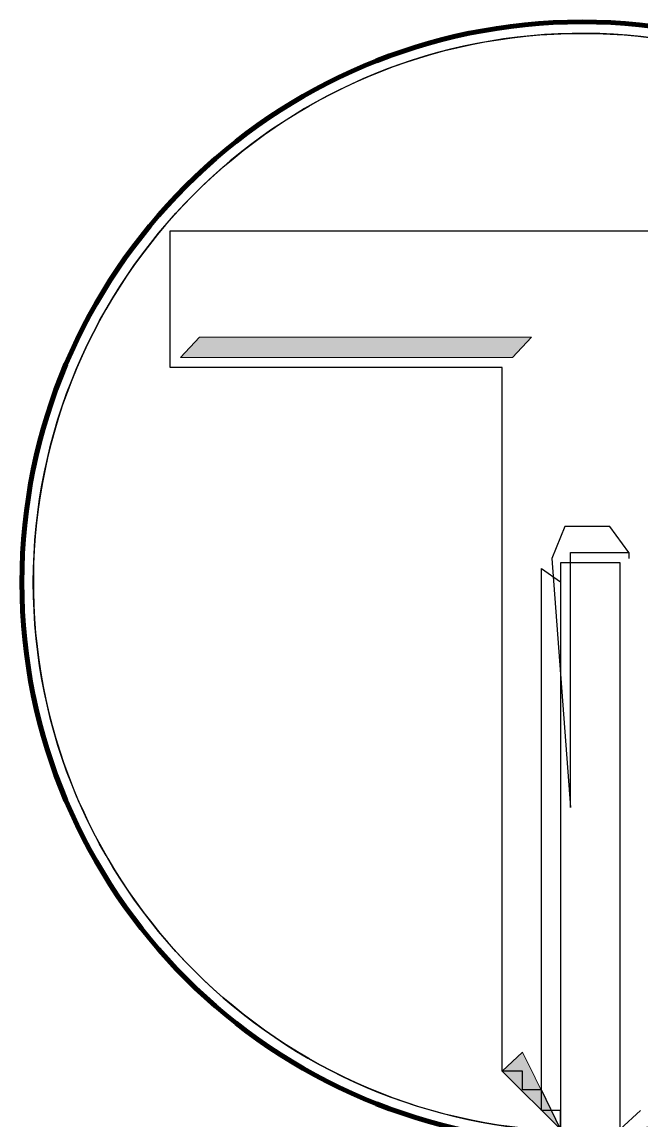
# Model space of a CAD drawing. Extents: x 553962 to 842807, y 8883888 to 9032388.
# Drawn here: x 808502 to 809564, y 8898820 to 8900704 of the extents above; entities that cross this region are included whole.
import ezdxf

# ---------------------------------------------------------------- set-up
doc = ezdxf.new("R2010")
doc.units = 0
doc.header["$LTSCALE"] = 150
doc.layers.add('4', color=7, linetype='Continuous', lineweight=25)

msp = doc.modelspace()

# ---------------------------------------------------------------- hatches: boundary and pattern name
at = {"layer": '4'}
for points in [[(808774.8, 8900127.8), (808807.3, 8900162.8), (809377.3, 8900162.8), (809344.8, 8900127.8)], [(809427.3, 8898802.8), (809362.3, 8898935.3), (809327.3, 8898902.8), (809427.3, 8898802.8)]]:
    msp.add_hatch(color=256, dxfattribs=at).paths.add_polyline_path(points)

# ---------------------------------------------------------------- linework, layer by layer
at = {"layer": '4', "lineweight": 13}
msp.add_line((809529.8, 8898802.8), (809529.8, 8898835.3), dxfattribs=at)
at = {"layer": '4'}
msp.add_line((809529.8, 8898802.8), (809529.8, 8898835.3), dxfattribs=at)
at = {"layer": '4', "lineweight": 13}
for points in [[(808757.3, 8900345.3), (810167.3, 8900345.3)], [(809427.3, 8898802.8), (809427.3, 8898835.3), (809394.8, 8898835.3), (809394.8, 8898870.3), (809362.3, 8898870.3), (809362.3, 8898902.8), (809327.3, 8898902.8), (809327.3, 8898902.8), (809327.3, 8898935.3), (809327.3, 8900110.3), (808757.3, 8900110.3), (808757.3, 8900345.3)], [(808757.3, 8900345.3), (810167.3, 8900345.3)], [(809427.3, 8898802.8), (809427.3, 8898835.3), (809394.8, 8898835.3), (809394.8, 8898870.3), (809362.3, 8898870.3), (809362.3, 8898902.8), (809327.3, 8898902.8), (809327.3, 8898902.8), (809327.3, 8898935.3), (809327.3, 8900110.3), (808757.3, 8900110.3), (808757.3, 8900345.3)], [(809529.8, 8898835.3), (809529.8, 8898835.3), (809529.8, 8898835.3), (809529.8, 8898835.3), (809529.8, 8898870.3), (809529.8, 8898870.3), (809529.8, 8898870.3), (809529.8, 8898902.8), (809529.8, 8898902.8), (809529.8, 8898902.8), (809529.8, 8898935.3), (809529.8, 8898935.3), (809529.8, 8898967.8), (809529.8, 8898967.8), (809529.8, 8899005.3), (809529.8, 8899005.3), (809529.8, 8899035.3), (809529.8, 8899035.3), (809529.8, 8899070.3), (809529.8, 8899102.8), (809529.8, 8899102.8), (809529.8, 8899137.8), (809529.8, 8899170.3), (809529.8, 8899170.3), (809529.8, 8899205.3), (809529.8, 8899205.3), (809529.8, 8899235.3), (809529.8, 8899272.8), (809529.8, 8899272.8), (809529.8, 8899305.3), (809529.8, 8899340.3), (809529.8, 8899340.3), (809529.8, 8899372.8), (809529.8, 8899405.3), (809529.8, 8899405.3), (809529.8, 8899437.8), (809529.8, 8899475.3), (809529.8, 8899475.3), (809529.8, 8899505.3), (809529.8, 8899505.3), (809529.8, 8899540.3), (809529.8, 8899540.3), (809529.8, 8899572.8), (809529.8, 8899607.8), (809529.8, 8899607.8), (809529.8, 8899640.3), (809529.8, 8899640.3), (809529.8, 8899640.3), (809529.8, 8899675.3), (809529.8, 8899675.3), (809529.8, 8899705.3), (809529.8, 8899705.3), (809529.8, 8899705.3), (809529.8, 8899742.8), (809529.8, 8899742.8), (809529.8, 8899742.8), (809529.8, 8899742.8), (809529.8, 8899775.3), (809529.8, 8899775.3), (809529.8, 8899775.3), (809529.8, 8899775.3), (809529.8, 8899775.3), (809529.8, 8899775.3), (809529.8, 8899775.3), (809529.8, 8899775.3), (809494.8, 8899775.3), (809494.8, 8899775.3), (809462.3, 8899775.3), (809462.3, 8899775.3), (809427.3, 8899775.3), (809427.3, 8899775.3), (809427.3, 8899775.3), (809427.3, 8899775.3), (809427.3, 8899775.3), (809427.3, 8899742.8), (809427.3, 8899742.8), (809427.3, 8899742.8), (809427.3, 8899742.8), (809427.3, 8899705.3), (809427.3, 8899705.3), (809427.3, 8899705.3), (809427.3, 8899675.3), (809427.3, 8899675.3), (809427.3, 8899640.3), (809427.3, 8899640.3), (809427.3, 8899640.3), (809427.3, 8899607.8), (809427.3, 8899607.8), (809427.3, 8899572.8), (809427.3, 8899540.3), (809427.3, 8899540.3), (809427.3, 8899505.3), (809427.3, 8899505.3), (809427.3, 8899475.3), (809427.3, 8899475.3), (809427.3, 8899437.8), (809427.3, 8899405.3), (809427.3, 8899405.3), (809427.3, 8899372.8), (809427.3, 8899340.3)], [(809529.8, 8899765.3), (809529.8, 8899775.3), (809529.8, 8899775.3), (809529.8, 8899775.3), (809529.8, 8899775.3), (809529.8, 8899775.3), (809529.8, 8899775.3), (809529.8, 8899775.3), (809529.8, 8899775.3), (809494.8, 8899775.3), (809494.8, 8899775.3), (809462.3, 8899775.3), (809462.3, 8899775.3), (809427.3, 8899775.3), (809427.3, 8899775.3), (809427.3, 8899775.3), (809427.3, 8899775.3), (809427.3, 8899775.3), (809427.3, 8899742.8), (809427.3, 8899742.8), (809427.3, 8899742.8), (809427.3, 8899742.8), (809427.3, 8899705.3), (809427.3, 8899705.3), (809427.3, 8899705.3), (809427.3, 8899675.3), (809427.3, 8899675.3), (809427.3, 8899640.3), (809427.3, 8899640.3), (809427.3, 8899640.3), (809427.3, 8899607.8), (809427.3, 8899607.8), (809427.3, 8899572.8), (809427.3, 8899540.3), (809427.3, 8899540.3), (809427.3, 8899505.3), (809427.3, 8899505.3), (809427.3, 8899475.3), (809427.3, 8899475.3), (809427.3, 8899437.8), (809427.3, 8899405.3), (809427.3, 8899405.3), (809427.3, 8899372.8), (809427.3, 8899340.3)], [(809529.8, 8898835.3), (809529.8, 8898835.3), (809529.8, 8898835.3), (809529.8, 8898835.3), (809529.8, 8898870.3), (809529.8, 8898870.3), (809529.8, 8898870.3), (809529.8, 8898902.8), (809529.8, 8898902.8), (809529.8, 8898902.8), (809529.8, 8898935.3), (809529.8, 8898935.3), (809529.8, 8898967.8), (809529.8, 8898967.8), (809529.8, 8899005.3), (809529.8, 8899005.3), (809529.8, 8899035.3), (809529.8, 8899035.3), (809529.8, 8899070.3), (809529.8, 8899102.8), (809529.8, 8899102.8), (809529.8, 8899137.8), (809529.8, 8899170.3), (809529.8, 8899170.3), (809529.8, 8899205.3), (809529.8, 8899205.3), (809529.8, 8899235.3), (809529.8, 8899272.8), (809529.8, 8899272.8), (809529.8, 8899305.3), (809529.8, 8899340.3), (809529.8, 8899340.3), (809529.8, 8899372.8), (809529.8, 8899405.3), (809529.8, 8899405.3), (809529.8, 8899437.8), (809529.8, 8899475.3), (809529.8, 8899475.3), (809529.8, 8899505.3), (809529.8, 8899505.3), (809529.8, 8899540.3), (809529.8, 8899540.3), (809529.8, 8899572.8), (809529.8, 8899607.8), (809529.8, 8899607.8), (809529.8, 8899640.3), (809529.8, 8899640.3), (809529.8, 8899640.3), (809529.8, 8899675.3), (809529.8, 8899675.3), (809529.8, 8899705.3), (809529.8, 8899705.3), (809529.8, 8899705.3), (809529.8, 8899742.8), (809529.8, 8899742.8), (809529.8, 8899742.8), (809529.8, 8899742.8), (809529.8, 8899765.3)], [(809427.3, 8899340.3), (809427.3, 8899305.3), (809427.3, 8899272.8), (809427.3, 8899272.8), (809427.3, 8899235.3), (809427.3, 8899205.3), (809427.3, 8899205.3), (809427.3, 8899170.3), (809427.3, 8899170.3), (809427.3, 8899137.8), (809427.3, 8899102.8), (809427.3, 8899102.8), (809427.3, 8899070.3), (809427.3, 8899035.3), (809427.3, 8899035.3), (809427.3, 8899005.3), (809427.3, 8899005.3), (809427.3, 8898967.8), (809427.3, 8898967.8), (809427.3, 8898935.3), (809427.3, 8898935.3), (809427.3, 8898902.8), (809427.3, 8898902.8), (809427.3, 8898902.8), (809427.3, 8898870.3), (809427.3, 8898870.3), (809427.3, 8898870.3), (809427.3, 8898835.3), (809427.3, 8898835.3), (809427.3, 8898835.3), (809427.3, 8898835.3), (809427.3, 8898802.8)], [(809427.3, 8899340.3), (809427.3, 8899305.3), (809427.3, 8899272.8), (809427.3, 8899272.8), (809427.3, 8899235.3), (809427.3, 8899205.3), (809427.3, 8899205.3), (809427.3, 8899170.3), (809427.3, 8899170.3), (809427.3, 8899137.8), (809427.3, 8899102.8), (809427.3, 8899102.8), (809427.3, 8899070.3), (809427.3, 8899035.3), (809427.3, 8899035.3), (809427.3, 8899005.3), (809427.3, 8899005.3), (809427.3, 8898967.8), (809427.3, 8898967.8), (809427.3, 8898935.3), (809427.3, 8898935.3), (809427.3, 8898902.8), (809427.3, 8898902.8), (809427.3, 8898902.8), (809427.3, 8898870.3), (809427.3, 8898870.3), (809427.3, 8898870.3), (809427.3, 8898835.3), (809427.3, 8898835.3), (809427.3, 8898835.3), (809427.3, 8898835.3), (809427.3, 8898802.8)], [(809564.8, 8898835.3), (809529.8, 8898802.8)], [(809564.8, 8898835.3), (809529.8, 8898802.8)]]:
    msp.add_lwpolyline(points, dxfattribs=at)
at = {"layer": '4'}
for points in [[(808757.3, 8900345.3), (810167.3, 8900345.3)], [(809427.3, 8898802.8), (809427.3, 8898835.3), (809394.8, 8898835.3), (809394.8, 8898870.3), (809362.3, 8898870.3), (809362.3, 8898902.8), (809327.3, 8898902.8), (809327.3, 8898902.8), (809327.3, 8898935.3), (809327.3, 8900110.3), (808757.3, 8900110.3), (808757.3, 8900345.3)], [(809427.3, 8898802.8), (809427.3, 8898835.3), (809394.8, 8898835.3), (809394.8, 8898870.3), (809362.3, 8898870.3), (809362.3, 8898902.8), (809327.3, 8898902.8), (809327.3, 8898902.8), (809327.3, 8898935.3), (809327.3, 8900110.3), (808757.3, 8900110.3), (808757.3, 8900345.3)], [(808757.3, 8900345.3), (810167.3, 8900345.3)], [(809544.8, 8899792.8), (809512.3, 8899837.8), (809434.8, 8899837.8), (809412.3, 8899782.8), (809444.8, 8899355.3)], [(809444.8, 8899355.3), (809444.8, 8899390.3), (809444.8, 8899425.3), (809444.8, 8899425.3), (809444.8, 8899455.3), (809444.8, 8899490.3), (809444.8, 8899490.3), (809444.8, 8899525.3), (809444.8, 8899525.3), (809444.8, 8899557.8), (809444.8, 8899557.8), (809444.8, 8899592.8), (809444.8, 8899625.3), (809444.8, 8899625.3), (809444.8, 8899657.8), (809444.8, 8899657.8), (809444.8, 8899657.8), (809444.8, 8899692.8), (809444.8, 8899692.8), (809444.8, 8899725.3), (809444.8, 8899725.3), (809444.8, 8899725.3), (809444.8, 8899760.3), (809444.8, 8899760.3), (809444.8, 8899760.3), (809444.8, 8899760.3), (809444.8, 8899792.8), (809444.8, 8899792.8), (809444.8, 8899792.8), (809444.8, 8899792.8), (809444.8, 8899792.8), (809479.8, 8899792.8), (809479.8, 8899792.8), (809512.3, 8899792.8), (809512.3, 8899792.8), (809544.8, 8899792.8), (809544.8, 8899792.8), (809544.8, 8899792.8), (809544.8, 8899792.8), (809544.8, 8899792.8), (809544.8, 8899792.8), (809544.8, 8899792.8), (809544.8, 8899792.8), (809544.8, 8899782.8)], [(809529.8, 8899765.3), (809529.8, 8899775.3), (809529.8, 8899775.3), (809529.8, 8899775.3), (809529.8, 8899775.3), (809529.8, 8899775.3), (809529.8, 8899775.3), (809529.8, 8899775.3), (809529.8, 8899775.3), (809494.8, 8899775.3), (809494.8, 8899775.3), (809462.3, 8899775.3), (809462.3, 8899775.3), (809427.3, 8899775.3), (809427.3, 8899775.3), (809427.3, 8899775.3), (809427.3, 8899775.3), (809427.3, 8899775.3), (809427.3, 8899742.8), (809427.3, 8899742.8), (809427.3, 8899742.8), (809427.3, 8899742.8), (809427.3, 8899705.3), (809427.3, 8899705.3), (809427.3, 8899705.3), (809427.3, 8899675.3), (809427.3, 8899675.3), (809427.3, 8899640.3), (809427.3, 8899640.3), (809427.3, 8899640.3), (809427.3, 8899607.8), (809427.3, 8899607.8), (809427.3, 8899572.8), (809427.3, 8899540.3), (809427.3, 8899540.3), (809427.3, 8899505.3), (809427.3, 8899505.3), (809427.3, 8899475.3), (809427.3, 8899475.3), (809427.3, 8899437.8), (809427.3, 8899405.3), (809427.3, 8899405.3), (809427.3, 8899372.8), (809427.3, 8899340.3)], [(809529.8, 8899765.3), (809529.8, 8899775.3), (809529.8, 8899775.3), (809529.8, 8899775.3), (809529.8, 8899775.3), (809529.8, 8899775.3), (809529.8, 8899775.3), (809529.8, 8899775.3), (809529.8, 8899775.3), (809494.8, 8899775.3), (809494.8, 8899775.3), (809462.3, 8899775.3), (809462.3, 8899775.3), (809427.3, 8899775.3), (809427.3, 8899775.3), (809427.3, 8899775.3), (809427.3, 8899775.3), (809427.3, 8899775.3), (809427.3, 8899742.8), (809427.3, 8899742.8), (809427.3, 8899742.8), (809427.3, 8899742.8), (809427.3, 8899705.3), (809427.3, 8899705.3), (809427.3, 8899705.3), (809427.3, 8899675.3), (809427.3, 8899675.3), (809427.3, 8899640.3), (809427.3, 8899640.3), (809427.3, 8899640.3), (809427.3, 8899607.8), (809427.3, 8899607.8), (809427.3, 8899572.8), (809427.3, 8899540.3), (809427.3, 8899540.3), (809427.3, 8899505.3), (809427.3, 8899505.3), (809427.3, 8899475.3), (809427.3, 8899475.3), (809427.3, 8899437.8), (809427.3, 8899405.3), (809427.3, 8899405.3), (809427.3, 8899372.8), (809427.3, 8899340.3)], [(809394.8, 8898870.3), (809394.8, 8899765.3), (809427.3, 8899742.8)], [(809529.8, 8898835.3), (809529.8, 8898835.3), (809529.8, 8898835.3), (809529.8, 8898835.3), (809529.8, 8898870.3), (809529.8, 8898870.3), (809529.8, 8898870.3), (809529.8, 8898902.8), (809529.8, 8898902.8), (809529.8, 8898902.8), (809529.8, 8898935.3), (809529.8, 8898935.3), (809529.8, 8898967.8), (809529.8, 8898967.8), (809529.8, 8899005.3), (809529.8, 8899005.3), (809529.8, 8899035.3), (809529.8, 8899035.3), (809529.8, 8899070.3), (809529.8, 8899102.8), (809529.8, 8899102.8), (809529.8, 8899137.8), (809529.8, 8899170.3), (809529.8, 8899170.3), (809529.8, 8899205.3), (809529.8, 8899205.3), (809529.8, 8899235.3), (809529.8, 8899272.8), (809529.8, 8899272.8), (809529.8, 8899305.3), (809529.8, 8899340.3), (809529.8, 8899340.3), (809529.8, 8899372.8), (809529.8, 8899405.3), (809529.8, 8899405.3), (809529.8, 8899437.8), (809529.8, 8899475.3), (809529.8, 8899475.3), (809529.8, 8899505.3), (809529.8, 8899505.3), (809529.8, 8899540.3), (809529.8, 8899540.3), (809529.8, 8899572.8), (809529.8, 8899607.8), (809529.8, 8899607.8), (809529.8, 8899640.3), (809529.8, 8899640.3), (809529.8, 8899640.3), (809529.8, 8899675.3), (809529.8, 8899675.3), (809529.8, 8899705.3), (809529.8, 8899705.3), (809529.8, 8899705.3), (809529.8, 8899742.8), (809529.8, 8899742.8), (809529.8, 8899742.8), (809529.8, 8899742.8), (809529.8, 8899765.3)], [(809529.8, 8898835.3), (809529.8, 8898835.3), (809529.8, 8898835.3), (809529.8, 8898835.3), (809529.8, 8898870.3), (809529.8, 8898870.3), (809529.8, 8898870.3), (809529.8, 8898902.8), (809529.8, 8898902.8), (809529.8, 8898902.8), (809529.8, 8898935.3), (809529.8, 8898935.3), (809529.8, 8898967.8), (809529.8, 8898967.8), (809529.8, 8899005.3), (809529.8, 8899005.3), (809529.8, 8899035.3), (809529.8, 8899035.3), (809529.8, 8899070.3), (809529.8, 8899102.8), (809529.8, 8899102.8), (809529.8, 8899137.8), (809529.8, 8899170.3), (809529.8, 8899170.3), (809529.8, 8899205.3), (809529.8, 8899205.3), (809529.8, 8899235.3), (809529.8, 8899272.8), (809529.8, 8899272.8), (809529.8, 8899305.3), (809529.8, 8899340.3), (809529.8, 8899340.3), (809529.8, 8899372.8), (809529.8, 8899405.3), (809529.8, 8899405.3), (809529.8, 8899437.8), (809529.8, 8899475.3), (809529.8, 8899475.3), (809529.8, 8899505.3), (809529.8, 8899505.3), (809529.8, 8899540.3), (809529.8, 8899540.3), (809529.8, 8899572.8), (809529.8, 8899607.8), (809529.8, 8899607.8), (809529.8, 8899640.3), (809529.8, 8899640.3), (809529.8, 8899640.3), (809529.8, 8899675.3), (809529.8, 8899675.3), (809529.8, 8899705.3), (809529.8, 8899705.3), (809529.8, 8899705.3), (809529.8, 8899742.8), (809529.8, 8899742.8), (809529.8, 8899742.8), (809529.8, 8899742.8), (809529.8, 8899765.3)], [(809427.3, 8899742.8), (809427.3, 8898802.8), (809394.8, 8898870.3)], [(809427.3, 8899340.3), (809427.3, 8899305.3), (809427.3, 8899272.8), (809427.3, 8899272.8), (809427.3, 8899235.3), (809427.3, 8899205.3), (809427.3, 8899205.3), (809427.3, 8899170.3), (809427.3, 8899170.3), (809427.3, 8899137.8), (809427.3, 8899102.8), (809427.3, 8899102.8), (809427.3, 8899070.3), (809427.3, 8899035.3), (809427.3, 8899035.3), (809427.3, 8899005.3), (809427.3, 8899005.3), (809427.3, 8898967.8), (809427.3, 8898967.8), (809427.3, 8898935.3), (809427.3, 8898935.3), (809427.3, 8898902.8), (809427.3, 8898902.8), (809427.3, 8898902.8), (809427.3, 8898870.3), (809427.3, 8898870.3), (809427.3, 8898870.3), (809427.3, 8898835.3), (809427.3, 8898835.3), (809427.3, 8898835.3), (809427.3, 8898835.3), (809427.3, 8898802.8)], [(809427.3, 8899340.3), (809427.3, 8899305.3), (809427.3, 8899272.8), (809427.3, 8899272.8), (809427.3, 8899235.3), (809427.3, 8899205.3), (809427.3, 8899205.3), (809427.3, 8899170.3), (809427.3, 8899170.3), (809427.3, 8899137.8), (809427.3, 8899102.8), (809427.3, 8899102.8), (809427.3, 8899070.3), (809427.3, 8899035.3), (809427.3, 8899035.3), (809427.3, 8899005.3), (809427.3, 8899005.3), (809427.3, 8898967.8), (809427.3, 8898967.8), (809427.3, 8898935.3), (809427.3, 8898935.3), (809427.3, 8898902.8), (809427.3, 8898902.8), (809427.3, 8898902.8), (809427.3, 8898870.3), (809427.3, 8898870.3), (809427.3, 8898870.3), (809427.3, 8898835.3), (809427.3, 8898835.3), (809427.3, 8898835.3), (809427.3, 8898835.3), (809427.3, 8898802.8)], [(809564.8, 8898835.3), (809529.8, 8898802.8)], [(809564.8, 8898835.3), (809529.8, 8898802.8)]]:
    msp.add_lwpolyline(points, dxfattribs=at)
at = {"layer": '4', "lineweight": 13}
for points in [[(808774.8, 8900127.8), (808807.3, 8900162.8), (809377.3, 8900162.8), (809344.8, 8900127.8)], [(808774.8, 8900127.8), (808807.3, 8900162.8), (809377.3, 8900162.8), (809344.8, 8900127.8)], [(809427.3, 8898802.8), (809362.3, 8898935.3), (809327.3, 8898902.8), (809427.3, 8898802.8)], [(809427.3, 8898802.8), (809362.3, 8898935.3), (809327.3, 8898902.8)]]:
    msp.add_lwpolyline(points, close=True, dxfattribs=at)
at = {"layer": '4', "lineweight": 106}
msp.add_circle((809464.4, 8899741.7), 962, dxfattribs=at)
at = {"layer": '4'}
msp.add_circle((809464.4, 8899741.7), 942.4, dxfattribs=at)
msp.add_arc((809464.4, 8899741.7), 942.4, 274.0977, 267.9951, dxfattribs=at)

doc.saveas('drawing.dxf')
